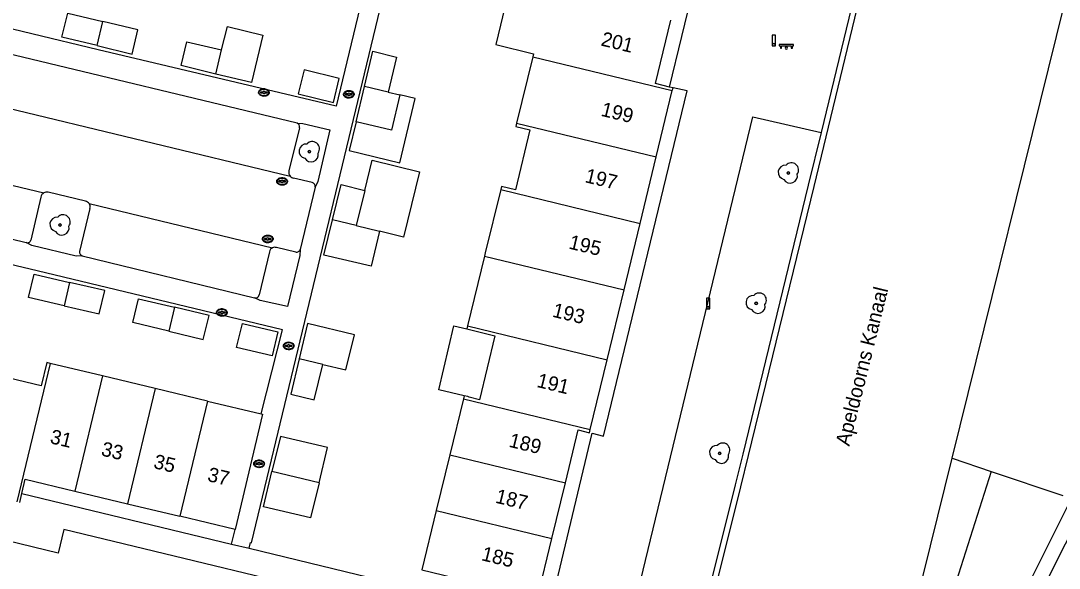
# Model space of a CAD drawing. Extents: x 194485 to 197793, y 468269 to 470822.
# Drawn here: x 194911.2 to 194997.9, y 470320 to 470365.7 of the extents above; entities that cross this region are included whole.
import ezdxf

# ---------------------------------------------------------------- set-up
doc = ezdxf.new("R2010")
doc.units = 0
for name, color, linetype in [('BGT grensvlak begroeid terreindeel LR', 7, 'Continuous'), ('BGT grensvlak gebouwinstallatie plus 1', 7, 'Continuous'), ('BGT grensvlak pand op maaiveld', 7, 'Continuous'), ('BGT grensvlak pand op maaiveld LR', 7, 'Continuous'), ('BGT grensvlak scheiding', 7, 'Continuous'), ('BGT grensvlak waterdeel', 7, 'Continuous'), ('BGT grensvlak wegdeel', 7, 'Continuous'), ('BGT puntobject paal lichtmast', 7, 'Continuous'), ('BGT puntobject put inspectie- rioolput', 7, 'Continuous'), ('BGT puntobject put kolk', 7, 'Continuous'), ('BGT puntobject straatmeubilair bank', 7, 'Continuous'), ('BGT puntobject vegetatieobject boom', 7, 'Continuous'), ('BGT tekst huisnummerreeks', 7, 'Continuous'), ('BGT tekst openbare ruimte label niet BAG', 7, 'Continuous')]:
    doc.layers.add(name, color=color, linetype=linetype)

msp = doc.modelspace()

# ---------------------------------------------------------------- linework, layer by layer
at = {"layer": 'BGT grensvlak begroeid terreindeel LR'}
msp.add_line((194988.947, 470329.225), (194992.2, 470328.123), dxfattribs=at)
at = {"layer": 'BGT grensvlak gebouwinstallatie plus 1'}
for points in [[(194939.203, 470357.3), (194938.633, 470354.9), (194942.86, 470353.882), (194944.148, 470359.231), (194942.862, 470359.541)], [(194939.937, 470351.574), (194940.546, 470354.081), (194944.5, 470353.121), (194943.177, 470347.674), (194941.171, 470348.161)], [(194948.226, 470334.429), (194946.1, 470334.938), (194947.376, 470340.268), (194948.454, 470340.01)]]:
    msp.add_lwpolyline(points, dxfattribs=at)
at = {"layer": 'BGT grensvlak pand op maaiveld'}
for p, q in [((194952.142, 470369.017), (194950.877, 470363.747)), ((194950.877, 470363.747), (194954.009, 470362.97)), ((194953.947, 470362.716), (194952.604, 470357.177)), ((194954.009, 470362.97), (194953.947, 470362.716)), ((194939.203, 470357.3), (194939.902, 470360.244)), ((194941.885, 470359.773), (194942.862, 470359.541)), ((194964.256, 470354.358), (194965.596, 470359.898)), ((194965.652, 470360.128), (194965.368, 470360.197)), ((194965.596, 470359.898), (194965.652, 470360.128)), ((194962.916, 470348.818), (194964.256, 470354.358)), ((194939.937, 470351.574), (194939.223, 470348.633)), ((194939.223, 470348.633), (194941.171, 470348.161)), ((194961.576, 470343.277), (194962.916, 470348.818)), ((194949.931, 470346.094), (194948.516, 470340.263)), ((194960.165, 470337.445), (194961.576, 470343.277)), ((194948.516, 470340.263), (194948.454, 470340.01)), ((194918.061, 470336.088), (194913.686, 470337.138)), ((194958.754, 470331.614), (194960.165, 470337.445)), ((194922.437, 470335.038), (194918.061, 470336.088)), ((194926.813, 470333.987), (194922.437, 470335.038)), ((194926.813, 470333.987), (194931.29, 470332.913)), ((194948.164, 470334.175), (194947.033, 470329.511)), ((194948.226, 470334.429), (194948.164, 470334.175)), ((194947.033, 470329.511), (194945.901, 470324.846)), ((194955.552, 470322.511), (194956.68, 470327.177)), ((194911.14, 470325.529), (194911.323, 470326.287)), ((194915.754, 470326.478), (194920.13, 470325.425)), ((194920.13, 470325.425), (194924.506, 470324.373)), ((194929.116, 470323.264), (194924.506, 470324.373))]:
    msp.add_line(p, q, dxfattribs=at)
for points in [[(194917.6, 470363.655), (194914.653, 470364.362), (194915.145, 470366.357), (194918.081, 470365.662)], [(194965.368, 470360.197), (194964.196, 470360.482), (194965.484, 470365.789)], [(194917.6, 470363.655), (194920.532, 470362.951), (194921.011, 470364.968), (194918.081, 470365.662)], [(194927.99, 470363.296), (194928.472, 470365.245), (194931.436, 470364.527), (194930.471, 470360.565), (194927.512, 470361.282)], [(194927.512, 470361.282), (194924.611, 470361.986), (194925.077, 470363.97), (194927.99, 470363.296)], [(194939.902, 470360.244), (194940.6, 470363.187), (194942.593, 470362.698), (194941.885, 470359.773)], [(194934.866, 470361.633), (194934.387, 470359.642), (194937.328, 470358.911), (194937.807, 470360.902), (194934.866, 470361.633)], [(194942.862, 470359.541), (194942.154, 470356.601), (194939.203, 470357.3)], [(194952.604, 470357.177), (194952.539, 470356.909), (194953.697, 470356.633), (194952.502, 470351.627), (194951.338, 470351.905), (194951.273, 470351.634)], [(194937.245, 470349.113), (194937.959, 470352.059), (194939.937, 470351.574)], [(194951.273, 470351.634), (194949.993, 470346.348), (194949.931, 470346.094)], [(194941.171, 470348.161), (194940.468, 470345.234), (194936.53, 470346.167), (194937.245, 470349.113)], [(194914.84, 470341.945), (194911.89, 470342.633), (194912.361, 470344.579), (194915.308, 470343.892)], [(194914.84, 470341.945), (194917.775, 470341.26), (194918.246, 470343.206), (194915.308, 470343.892)], [(194923.586, 470339.822), (194920.584, 470340.537), (194921.062, 470342.528), (194924.064, 470341.813)], [(194923.586, 470339.822), (194926.459, 470339.137), (194926.937, 470341.128), (194924.064, 470341.813)], [(194929.243, 470338.474), (194929.72, 470340.466), (194932.678, 470339.762), (194932.201, 470337.77), (194929.243, 470338.474)], [(194936.435, 470337.044), (194938.354, 470336.592), (194939.074, 470339.516), (194935.143, 470340.465), (194934.448, 470337.512)], [(194948.454, 470340.01), (194950.8, 470339.448), (194949.518, 470334.096), (194948.633, 470334.305), (194948.522, 470334.359), (194948.226, 470334.429)], [(194913.686, 470337.138), (194913.405, 470337.206), (194912.943, 470335.261), (194908.845, 470336.249)], [(194934.448, 470337.512), (194933.752, 470334.559), (194935.721, 470334.084), (194936.435, 470337.044)], [(194931.29, 470332.913), (194931.406, 470332.885), (194929.116, 470323.264)], [(194956.68, 470327.177), (194957.743, 470331.578), (194958.69, 470331.349), (194958.754, 470331.614)], [(194936.119, 470327.159), (194936.828, 470330.106), (194932.897, 470331.036), (194932.192, 470328.104)], [(194936.119, 470327.159), (194935.417, 470324.242), (194931.486, 470325.172), (194932.192, 470328.104)], [(194911.323, 470326.287), (194911.609, 470327.475), (194915.754, 470326.478)], [(194945.901, 470324.846), (194944.701, 470319.902), (194954.359, 470317.574), (194955.552, 470322.511)]]:
    msp.add_lwpolyline(points, dxfattribs=at)
at = {"layer": 'BGT grensvlak pand op maaiveld LR'}
for p, q in [((194917.6, 470363.655), (194918.081, 470365.662)), ((194927.512, 470361.282), (194927.99, 470363.296)), ((194953.947, 470362.716), (194965.596, 470359.898)), ((194941.885, 470359.773), (194939.902, 470360.244)), ((194952.604, 470357.177), (194964.256, 470354.358)), ((194951.273, 470351.634), (194962.916, 470348.818)), ((194939.223, 470348.633), (194937.245, 470349.113)), ((194949.931, 470346.094), (194961.576, 470343.277)), ((194915.308, 470343.892), (194914.84, 470341.945)), ((194924.064, 470341.813), (194923.586, 470339.822)), ((194948.516, 470340.263), (194960.165, 470337.445)), ((194913.686, 470337.138), (194910.913, 470325.584)), ((194936.435, 470337.044), (194934.448, 470337.512)), ((194918.061, 470336.088), (194915.754, 470326.478)), ((194922.437, 470335.038), (194920.13, 470325.425)), ((194926.813, 470333.987), (194924.506, 470324.373)), ((194948.164, 470334.175), (194958.754, 470331.614)), ((194947.033, 470329.511), (194956.68, 470327.177)), ((194936.119, 470327.159), (194932.192, 470328.104)), ((194945.901, 470324.846), (194955.552, 470322.511))]:
    msp.add_line(p, q, dxfattribs=at)
at = {"layer": 'BGT grensvlak scheiding'}
for p, q in [((194980.781, 470367.902), (194978.004, 470356.407)), ((194970.845, 470326.988), (194967.439, 470313.346))]:
    msp.add_line(p, q, dxfattribs=at)
for points in [[(194967.401, 470311.13), (194971.322, 470326.832), (194971.959, 470329.451), (194977.429, 470351.898), (194984.415, 470380.816), (194992.917, 470416.021), (194996.687, 470429.814), (194999.969, 470441.597)], [(194967.401, 470311.13), (194971.322, 470326.832), (194971.959, 470329.451), (194977.429, 470351.898), (194984.415, 470380.816), (194992.917, 470416.021), (194996.687, 470429.814), (194999.969, 470441.597)], [(194978.004, 470356.407), (194976.943, 470352.016), (194971.473, 470329.57), (194970.845, 470326.988)]]:
    msp.add_lwpolyline(points, dxfattribs=at)
at = {"layer": 'BGT grensvlak waterdeel'}
for points in [[(194988.947, 470329.225), (194998.327, 470367.099), (195000.02, 470374.197), (195011.714, 470421.575)], [(194936.4, 470191.987), (194953.848, 470226.803), (194959.747, 470239.441), (194964.534, 470250), (194966.851, 470255.305), (194970.379, 470264.088), (194975.495, 470278.083), (194978.145, 470286.824), (194980.192, 470294.328), (194982.897, 470304.799), (194988.947, 470329.225)]]:
    msp.add_lwpolyline(points, dxfattribs=at)
at = {"layer": 'BGT grensvlak wegdeel'}
for p, q in [((194934.282, 470357.174), (194900.782, 470365.23)), ((194899.315, 470361.078), (194933.715, 470352.746)), ((194934.494, 470356.802), (194933.607, 470353.211)), ((194897.87, 470355.026), (194913.16, 470351.361)), ((194935.553, 470352.232), (194933.981, 470352.604)), ((194912.915, 470351.016), (194912.072, 470347.427)), ((194916.635, 470350.672), (194913.513, 470351.411)), ((194935.804, 470351.852), (194934.53, 470346.651)), ((194897.283, 470350.684), (194911.688, 470347.214)), ((194916.933, 470350.472), (194932.247, 470346.788)), ((194917.006, 470350.06), (194916.131, 470346.468)), ((194934.179, 470346.427), (194932.58, 470346.798)), ((194916.359, 470346.099), (194930.744, 470342.602)), ((194931.976, 470346.449), (194931.13, 470342.843)), ((194992.2, 470328.123), (194998.165, 470326.104)), ((194911.323, 470326.287), (194928.814, 470322.059)), ((194928.814, 470322.059), (194929.116, 470323.264)), ((194928.814, 470322.059), (194930.286, 470321.702)), ((194930.286, 470321.702), (194955.179, 470315.697))]:
    msp.add_line(p, q, dxfattribs=at)
for points in [[(194974.852, 470268.643), (194978.751, 470279.133), (194982.006, 470287.713), (194984.355, 470293.323), (194986.543, 470298.034), (194988.247, 470301.708), (194992.026, 470309.333), (194996.298, 470317.868), (195000.526, 470326.281), (195005.466, 470336.107), (195012.507, 470350.162), (195020.826, 470366.656), (195027.915, 470380.958), (195035.868, 470397.504), (195041.536, 470410.017), (195043.125, 470413.934), (195045.57, 470420.53), (195046.869, 470424.344)], [(194930.286, 470321.702), (194930.39, 470322.196), (194930.478, 470322.164), (194943.812, 470377.49), (194943.715, 470377.517)], [(194965.368, 470360.197), (194968.446, 470372.893), (194964.884, 470373.758)], [(194939.892, 470368.323), (194937.535, 470358.609), (194917.692, 470363.295), (194901.047, 470367.314)], [(194955.179, 470315.697), (194958.903, 470331.308), (194959.841, 470331.073), (194966.843, 470359.873), (194965.652, 470360.128)], [(194934.282, 470357.174), (194934.774, 470357.143), (194937.025, 470356.627), (194936.017, 470352.323), (194935.804, 470351.852)], [(194967.439, 470313.346), (194961.906, 470314.702), (194972.318, 470357.719), (194978.004, 470356.407)], [(194931.29, 470332.913), (194933.064, 470339.928), (194912.605, 470344.872), (194893.324, 470349.458)], [(194916.359, 470346.099), (194915.856, 470346.087), (194912.162, 470346.985), (194911.688, 470347.214)], [(194934.53, 470346.651), (194934.505, 470346.137), (194933.5, 470341.87), (194931.214, 470342.393), (194930.744, 470342.602)], [(194992.2, 470328.123), (194985.788, 470307.93), (194984.379, 470302.482), (194984.523, 470296.755)], [(194954.574, 470313.713), (194933.224, 470318.832), (194914.835, 470323.277), (194914.359, 470321.307), (194896.394, 470325.668)], [(194998.882, 470325.843), (194998.654, 470325.398), (194993.47, 470315.026), (194988.468, 470304.991), (194984.523, 470296.755)]]:
    msp.add_lwpolyline(points, dxfattribs=at)
for centre, radius, start, end in [((194934.193, 470356.877), 0.311, 346.09857, 73.25841), ((194934.059, 470353.071), 0.473, 162.76647, 223.38469), ((194934.056, 470353.064), 0.466, 223.03116, 260.77915), ((194935.471, 470351.905), 0.338, 351.02635, 75.86527), ((194913.397, 470350.933), 0.489, 118.98868, 170.25077), ((194913.401, 470350.93), 0.494, 76.89657, 119.22727), ((194916.528, 470350.191), 0.493, 34.77556, 77.49009), ((194916.526, 470350.187), 0.497, 345.14295, 34.95233), ((194911.785, 470347.491), 0.294, 250.67502, 347.35815), ((194932.426, 470346.367), 0.458, 113.04588, 169.67574), ((194932.426, 470346.361), 0.463, 70.63471, 112.80545), ((194916.499, 470346.44), 0.369, 175.66834, 247.75435), ((194934.245, 470346.711), 0.291, 256.89074, 348.19939), ((194930.809, 470342.927), 0.331, 258.62554, 345.33184)]:
    msp.add_arc(centre, radius, start, end, dxfattribs=at)
at = {"layer": 'BGT puntobject paal lichtmast'}
for points in [[(194974.215, 470364.526), (194973.915, 470364.526), (194973.915, 470363.626), (194974.065, 470363.626)], [(194974.065, 470363.626), (194974.215, 470363.626), (194974.215, 470364.526)], [(194968.734, 470342.583), (194968.434, 470342.583), (194968.434, 470341.683), (194968.584, 470341.683)], [(194968.584, 470341.683), (194968.734, 470341.683), (194968.734, 470342.583)]]:
    msp.add_lwpolyline(points, dxfattribs=at)
for centre, start, end in [((194974.065, 470363.726), 0, 180), ((194974.065, 470363.726), 0, 180), ((194974.065, 470363.726), 180, 0), ((194974.065, 470363.726), 180, 270), ((194974.065, 470363.726), 270, 0), ((194968.584, 470341.783), 0, 180), ((194968.584, 470341.783), 0, 180), ((194968.584, 470341.783), 180, 0), ((194968.584, 470341.783), 180, 270), ((194968.584, 470341.783), 270, 0)]:
    msp.add_arc(centre, 0.1, start, end, dxfattribs=at)
at = {"layer": 'BGT puntobject put inspectie- rioolput'}
for p, q in [((194932.944, 470352.356), (194932.787, 470352.356)), ((194932.787, 470352.281), (194932.944, 470352.281)), ((194933.287, 470352.356), (194933.13, 470352.356)), ((194933.13, 470352.281), (194933.287, 470352.281)), ((194931.75, 470347.558), (194931.593, 470347.558)), ((194932.093, 470347.558), (194931.936, 470347.558)), ((194931.593, 470347.484), (194931.75, 470347.484)), ((194931.936, 470347.484), (194932.093, 470347.484))]:
    msp.add_line(p, q, dxfattribs=at)
for centre, radius, start, end in [((194932.787, 470352.319), 0.0375, 90, 270), ((194933.037, 470352.319), 0.1, 0, 180), ((194933.037, 470352.319), 0.1, 157.97569, 180), ((194933.037, 470352.319), 0.1, 180, 202.02431), ((194933.037, 470352.319), 0.1, 180, 0), ((194933.037, 470352.319), 0.1, 0, 22.02431), ((194933.037, 470352.319), 0.1, 337.97569, 0), ((194933.287, 470352.319), 0.0375, 270, 90), ((194931.593, 470347.521), 0.0375, 90, 270), ((194931.843, 470347.521), 0.1, 0, 180), ((194931.843, 470347.521), 0.1, 157.97569, 180), ((194931.843, 470347.521), 0.1, 0, 22.02431), ((194932.093, 470347.521), 0.0375, 270, 90), ((194931.843, 470347.521), 0.1, 180, 202.02431), ((194931.843, 470347.521), 0.1, 180, 0), ((194931.843, 470347.521), 0.1, 337.97569, 0)]:
    msp.add_arc(centre, radius, start, end, dxfattribs=at)
for centre in [(194933.037, 470352.319), (194931.843, 470347.521)]:
    msp.add_ellipse(centre, major_axis=(0.392, 0), ratio=0.689655, dxfattribs=at)
for points in [[(194933.479, 470352.319), (194933.479, 470352.362), (194933.467, 470352.406), (194933.401, 470352.52), (194933.32, 470352.577), (194933.128, 470352.642), (194933.018, 470352.648), (194932.815, 470352.607), (194932.724, 470352.56), (194932.621, 470352.443), (194932.596, 470352.383), (194932.594, 470352.261), (194932.618, 470352.2), (194932.702, 470352.101), (194932.761, 470352.062), (194932.94, 470351.994), (194933.074, 470351.987), (194933.307, 470352.049), (194933.407, 470352.118), (194933.47, 470352.243), (194933.479, 470352.281), (194933.479, 470352.319)], [(194932.285, 470347.521), (194932.285, 470347.564), (194932.273, 470347.608), (194932.207, 470347.722), (194932.126, 470347.779), (194931.934, 470347.844), (194931.824, 470347.85), (194931.621, 470347.809), (194931.53, 470347.762), (194931.427, 470347.645), (194931.402, 470347.585), (194931.4, 470347.463), (194931.424, 470347.402), (194931.508, 470347.303), (194931.567, 470347.264), (194931.746, 470347.196), (194931.88, 470347.189), (194932.113, 470347.251), (194932.213, 470347.32), (194932.276, 470347.445), (194932.285, 470347.483), (194932.285, 470347.521)]]:
    msp.add_open_spline(points, degree=3, dxfattribs=at)
at = {"layer": 'BGT puntobject put kolk'}
for p, q in [((194931.426, 470359.779), (194931.269, 470359.779)), ((194931.269, 470359.704), (194931.426, 470359.704)), ((194931.769, 470359.779), (194931.612, 470359.779)), ((194931.612, 470359.704), (194931.769, 470359.704)), ((194938.513, 470359.626), (194938.356, 470359.626)), ((194938.356, 470359.551), (194938.513, 470359.551)), ((194938.856, 470359.626), (194938.699, 470359.626)), ((194938.699, 470359.551), (194938.856, 470359.551)), ((194927.92, 470341.421), (194927.763, 470341.421)), ((194927.763, 470341.346), (194927.92, 470341.346)), ((194928.263, 470341.421), (194928.106, 470341.421)), ((194928.106, 470341.346), (194928.263, 470341.346)), ((194933.497, 470338.634), (194933.34, 470338.634)), ((194933.34, 470338.56), (194933.497, 470338.56)), ((194933.84, 470338.634), (194933.683, 470338.634)), ((194933.683, 470338.56), (194933.84, 470338.56)), ((194931.021, 470328.795), (194930.864, 470328.795)), ((194930.864, 470328.72), (194931.021, 470328.72)), ((194931.364, 470328.795), (194931.207, 470328.795)), ((194931.207, 470328.72), (194931.364, 470328.72))]:
    msp.add_line(p, q, dxfattribs=at)
for centre, radius, start, end in [((194931.269, 470359.741), 0.0375, 90, 270), ((194931.519, 470359.741), 0.1, 0, 180), ((194931.519, 470359.741), 0.1, 157.97569, 180), ((194931.519, 470359.741), 0.1, 180, 202.02431), ((194931.519, 470359.741), 0.1, 180, 0), ((194931.519, 470359.741), 0.1, 0, 22.02431), ((194931.519, 470359.741), 0.1, 337.97569, 0), ((194931.769, 470359.741), 0.0375, 270, 90), ((194938.606, 470359.588), 0.1, 0, 180), ((194938.356, 470359.588), 0.0375, 90, 270), ((194938.606, 470359.588), 0.1, 157.97569, 180), ((194938.606, 470359.588), 0.1, 180, 202.02431), ((194938.606, 470359.588), 0.1, 180, 0), ((194938.606, 470359.588), 0.1, 0, 22.02431), ((194938.606, 470359.588), 0.1, 337.97569, 0), ((194938.856, 470359.588), 0.0375, 270, 90), ((194928.013, 470341.383), 0.1, 0, 180), ((194927.763, 470341.383), 0.0375, 90, 270), ((194928.013, 470341.383), 0.1, 157.97569, 180), ((194928.013, 470341.383), 0.1, 180, 202.02431), ((194928.013, 470341.383), 0.1, 180, 0), ((194928.013, 470341.383), 0.1, 0, 22.02431), ((194928.013, 470341.383), 0.1, 337.97569, 0), ((194928.263, 470341.383), 0.0375, 270, 90), ((194933.34, 470338.597), 0.0375, 90, 270), ((194933.59, 470338.597), 0.1, 0, 180), ((194933.59, 470338.597), 0.1, 157.97569, 180), ((194933.59, 470338.597), 0.1, 180, 202.02431), ((194933.59, 470338.597), 0.1, 180, 0), ((194933.59, 470338.597), 0.1, 0, 22.02431), ((194933.59, 470338.597), 0.1, 337.97569, 0), ((194933.84, 470338.597), 0.0375, 270, 90), ((194930.864, 470328.757), 0.0375, 90, 270), ((194931.114, 470328.757), 0.1, 0, 180), ((194931.114, 470328.757), 0.1, 157.97569, 180), ((194931.114, 470328.757), 0.1, 180, 202.02431), ((194931.114, 470328.757), 0.1, 180, 0), ((194931.114, 470328.757), 0.1, 0, 22.02431), ((194931.114, 470328.757), 0.1, 337.97569, 0), ((194931.364, 470328.757), 0.0375, 270, 90)]:
    msp.add_arc(centre, radius, start, end, dxfattribs=at)
for centre in [(194931.519, 470359.741), (194938.606, 470359.588), (194928.013, 470341.383), (194933.59, 470338.597), (194931.114, 470328.757)]:
    msp.add_ellipse(centre, major_axis=(0.392, 0), ratio=0.689655, dxfattribs=at)
for points in [[(194931.961, 470359.741), (194931.961, 470359.784), (194931.949, 470359.828), (194931.883, 470359.942), (194931.802, 470359.999), (194931.61, 470360.064), (194931.5, 470360.07), (194931.297, 470360.029), (194931.206, 470359.982), (194931.103, 470359.865), (194931.078, 470359.805), (194931.076, 470359.683), (194931.1, 470359.622), (194931.184, 470359.523), (194931.243, 470359.484), (194931.422, 470359.416), (194931.556, 470359.409), (194931.789, 470359.471), (194931.889, 470359.54), (194931.952, 470359.665), (194931.961, 470359.703), (194931.961, 470359.741)], [(194939.048, 470359.588), (194939.048, 470359.631), (194939.036, 470359.675), (194938.97, 470359.789), (194938.889, 470359.846), (194938.697, 470359.911), (194938.587, 470359.917), (194938.384, 470359.876), (194938.293, 470359.829), (194938.19, 470359.712), (194938.165, 470359.652), (194938.163, 470359.53), (194938.187, 470359.469), (194938.271, 470359.37), (194938.33, 470359.331), (194938.509, 470359.263), (194938.643, 470359.256), (194938.876, 470359.318), (194938.976, 470359.387), (194939.039, 470359.512), (194939.048, 470359.55), (194939.048, 470359.588)], [(194928.455, 470341.383), (194928.455, 470341.426), (194928.443, 470341.47), (194928.377, 470341.584), (194928.296, 470341.641), (194928.104, 470341.706), (194927.994, 470341.712), (194927.791, 470341.671), (194927.7, 470341.624), (194927.597, 470341.507), (194927.572, 470341.447), (194927.57, 470341.325), (194927.594, 470341.264), (194927.678, 470341.165), (194927.737, 470341.126), (194927.916, 470341.058), (194928.05, 470341.051), (194928.283, 470341.113), (194928.383, 470341.182), (194928.446, 470341.307), (194928.455, 470341.345), (194928.455, 470341.383)], [(194934.032, 470338.597), (194934.032, 470338.64), (194934.02, 470338.684), (194933.954, 470338.798), (194933.873, 470338.855), (194933.681, 470338.92), (194933.571, 470338.926), (194933.368, 470338.885), (194933.277, 470338.838), (194933.174, 470338.721), (194933.149, 470338.661), (194933.147, 470338.539), (194933.171, 470338.478), (194933.255, 470338.379), (194933.314, 470338.34), (194933.493, 470338.272), (194933.627, 470338.265), (194933.86, 470338.327), (194933.96, 470338.396), (194934.023, 470338.521), (194934.032, 470338.559), (194934.032, 470338.597)], [(194931.556, 470328.757), (194931.556, 470328.8), (194931.544, 470328.844), (194931.478, 470328.958), (194931.397, 470329.015), (194931.205, 470329.08), (194931.095, 470329.086), (194930.892, 470329.045), (194930.801, 470328.998), (194930.698, 470328.881), (194930.673, 470328.821), (194930.671, 470328.699), (194930.695, 470328.638), (194930.779, 470328.539), (194930.838, 470328.5), (194931.017, 470328.432), (194931.151, 470328.425), (194931.384, 470328.487), (194931.484, 470328.556), (194931.547, 470328.681), (194931.556, 470328.719), (194931.556, 470328.757)]]:
    msp.add_open_spline(points, degree=3, dxfattribs=at)
at = {"layer": 'BGT puntobject straatmeubilair bank'}
msp.add_lwpolyline([(194974.717, 470363.643), (194975.517, 470363.643), (194975.517, 470363.443), (194975.617, 470363.443), (194975.617, 470363.643), (194975.717, 470363.643), (194975.717, 470363.743), (194974.517, 470363.743), (194974.517, 470363.643), (194974.617, 470363.643), (194974.617, 470363.443), (194974.717, 470363.443)], close=True, dxfattribs=at)
for start, end in [(0, 180), (180, 0)]:
    msp.add_arc((194975.117, 470363.443), 0.1, start, end, dxfattribs=at)
at = {"layer": 'BGT puntobject vegetatieobject boom'}
for centre in [(194935.3, 470354.793), (194975.283, 470353.027), (194914.512, 470348.689), (194972.591, 470342.157), (194969.548, 470329.639)]:
    msp.add_circle(centre, 0.1, dxfattribs=at)
for centre, radius, start, end in [((194935.05, 470354.843), 0.6, 85.13702, 257.75442), ((194935.55, 470355.043), 0.6, 323.54458, 138.4658), ((194935.45, 470354.543), 0.6, 208.50578, 13.83556), ((194935.3, 470354.793), 0.1, 0, 180), ((194935.3, 470354.793), 0.1, 180, 0), ((194975.033, 470353.077), 0.6, 85.13702, 257.75442), ((194975.533, 470353.277), 0.6, 323.54458, 138.4658), ((194975.433, 470352.777), 0.6, 208.50578, 13.83556), ((194975.283, 470353.027), 0.1, 0, 180), ((194975.283, 470353.027), 0.1, 180, 0), ((194914.262, 470348.739), 0.6, 85.13702, 257.75442), ((194914.762, 470348.939), 0.6, 323.54458, 138.4658), ((194914.662, 470348.439), 0.6, 208.50578, 13.83556), ((194914.512, 470348.689), 0.1, 0, 180), ((194914.512, 470348.689), 0.1, 180, 0), ((194972.341, 470342.207), 0.6, 85.13702, 257.75442), ((194972.841, 470342.407), 0.6, 323.54458, 138.4658), ((194972.741, 470341.907), 0.6, 208.50578, 13.83556), ((194972.591, 470342.157), 0.1, 0, 180), ((194972.591, 470342.157), 0.1, 180, 0), ((194969.298, 470329.689), 0.6, 85.13702, 257.75442), ((194969.798, 470329.889), 0.6, 323.54458, 138.4658), ((194969.698, 470329.389), 0.6, 208.50578, 13.83556), ((194969.548, 470329.639), 0.1, 0, 180), ((194969.548, 470329.639), 0.1, 180, 0)]:
    msp.add_arc(centre, radius, start, end, dxfattribs=at)

# ---------------------------------------------------------------- texts
at = {"layer": 'BGT tekst huisnummerreeks'}
for s, rotation, p in [('201', 346.4, (194959.575, 470363.672)), ('199', 346.4, (194959.574, 470357.805)), ('197', 346.4, (194958.235, 470352.265)), ('195', 346.4, (194956.891, 470346.726)), ('193', 346.4, (194955.52, 470341.039)), ('191', 346.4, (194954.222, 470335.179)), ('31', 346.5, (194913.606, 470330.491)), ('189', 346.4, (194951.891, 470330.186)), ('33', 346.5, (194917.869, 470329.465)), ('35', 346.5, (194922.239, 470328.414)), ('37', 346.5, (194926.738, 470327.333)), ('187', 346.4, (194950.765, 470325.521)), ('185', 346.4, (194949.6, 470320.72))]:
    msp.add_text(s, height=1.2, rotation=rotation, dxfattribs=at).set_placement(p)
at = {"layer": 'BGT tekst openbare ruimte label niet BAG'}
msp.add_text('Apeldoorns Kanaal', height=1.2, rotation=76.09021, dxfattribs=at).set_placement((194980.362, 470330.175))

doc.saveas('drawing.dxf')
